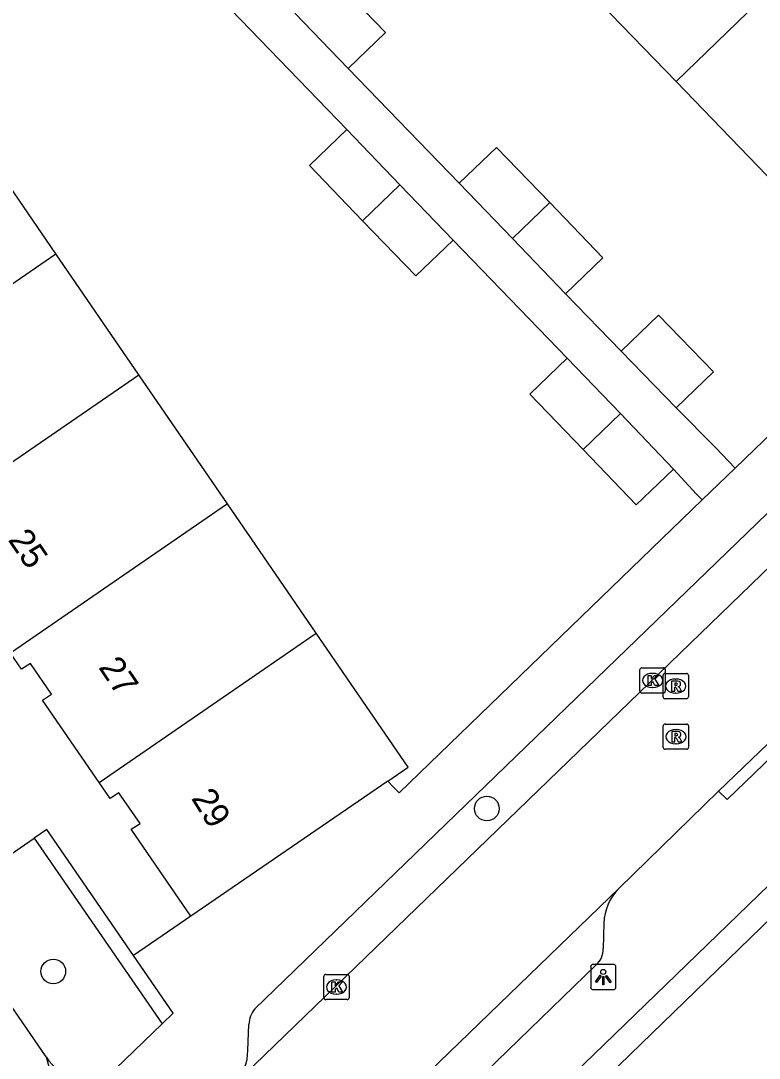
# Model space of a CAD drawing. Extents: x 157466 to 158888, y 383063 to 384677.
# Drawn here: x 158261.42 to 158290.63, y 383911.68 to 383952.73 of the extents above; entities that cross this region are included whole.
import ezdxf

# ---------------------------------------------------------------- set-up
doc = ezdxf.new("R2010")
doc.units = 0
for name, color, linetype in [('IMGEO_Boom', 7, 'Continuous'), ('IMGEO_Groenvoorziening', 7, 'Continuous'), ('IMGEO_Hek', 7, 'Continuous'), ('IMGEO_Kolk', 7, 'Continuous'), ('IMGEO_Lichtpunt', 7, 'Continuous'), ('IMGEO_Muur', 7, 'Continuous'), ('IMGEO_Pand', 7, 'Continuous'), ('IMGEO_Pand_nummerreeks', 7, 'Continuous'), ('IMGEO_Rijbaan_lokaal_open', 7, 'Continuous'), ('IMGEO_Rioolput', 7, 'Continuous'), ('IMGEO_Voetpad_open', 7, 'Continuous')]:
    doc.layers.add(name, color=color, linetype=linetype)

msp = doc.modelspace()

# ---------------------------------------------------------------- linework, layer by layer
at = {"layer": 'IMGEO_Boom'}
for centre in [(158279.853, 383921.563), (158262.703, 383915.118)]:
    msp.add_circle(centre, 0.489, dxfattribs=at)
at = {"layer": 'IMGEO_Groenvoorziening'}
msp.add_lwpolyline([(158261.953, 383920.395), (158267.005, 383913.049)], dxfattribs=at)
at = {"layer": 'IMGEO_Hek'}
for points in [[(158274.313, 383948.43), (158268.592, 383954.358)], [(158278.756, 383946.3), (158274.362, 383950.848)], [(158283.03, 383939.38), (158278.519, 383944.057)], [(158285.17, 383939.665), (158282.968, 383941.931)], [(158288.893, 383935.843), (158287.339, 383937.422)], [(158287.239, 383934.997), (158288.151, 383934.006)], [(158288.372, 383933.777), (158289.678, 383935.032)], [(158275.933, 383922.648), (158276.163, 383922.411)]]:
    msp.add_lwpolyline(points, dxfattribs=at)
at = {"layer": 'IMGEO_Kolk'}
for p, q in [((158285.908, 383926.206), (158285.908, 383927.058)), ((158285.983, 383927.132), (158286.835, 383927.132)), ((158286.909, 383927.058), (158286.909, 383926.206)), ((158286.396, 383926.912), (158286.421, 383926.912)), ((158286.419, 383926.352), (158286.394, 383926.352)), ((158286.835, 383926.132), (158285.983, 383926.132)), ((158273.405, 383914.076), (158273.405, 383914.928)), ((158273.48, 383915.002), (158274.332, 383915.002)), ((158273.893, 383914.782), (158273.918, 383914.782)), ((158274.406, 383914.928), (158274.406, 383914.076)), ((158274.332, 383914.002), (158273.48, 383914.002)), ((158273.916, 383914.222), (158273.891, 383914.222))]:
    msp.add_line(p, q, dxfattribs=at)
for points in [[(158285.908, 383926.206), (158285.908, 383927.058)], [(158285.983, 383927.132), (158286.835, 383927.132)], [(158286.909, 383927.058), (158286.909, 383926.206)], [(158286.229, 383926.832), (158286.352, 383926.832), (158286.352, 383926.681), (158286.482, 383926.832), (158286.646, 383926.832), (158286.5, 383926.681), (158286.653, 383926.432), (158286.501, 383926.432), (158286.416, 383926.596), (158286.352, 383926.529), (158286.352, 383926.432), (158286.229, 383926.432), (158286.229, 383926.832)], [(158286.835, 383926.132), (158285.983, 383926.132)], [(158273.405, 383914.076), (158273.405, 383914.928)], [(158273.48, 383915.002), (158274.332, 383915.002)], [(158273.726, 383914.702), (158273.849, 383914.702), (158273.849, 383914.551), (158273.979, 383914.702), (158274.143, 383914.702), (158273.997, 383914.551), (158274.15, 383914.302), (158273.998, 383914.302), (158273.913, 383914.466), (158273.849, 383914.399), (158273.849, 383914.302), (158273.726, 383914.302), (158273.726, 383914.702)], [(158274.406, 383914.928), (158274.406, 383914.076)], [(158274.332, 383914.002), (158273.48, 383914.002)]]:
    msp.add_lwpolyline(points, dxfattribs=at)
for centre, start, end in [((158285.985, 383927.056), 91.552, 178.448), ((158285.985, 383927.056), 91.552, 178.448), ((158286.833, 383927.056), 1.552, 88.448), ((158286.833, 383927.056), 1.552, 88.448), ((158285.985, 383926.208), 181.552, 268.448), ((158285.985, 383926.208), 181.552, 268.448), ((158286.833, 383926.208), 271.552, 358.448), ((158286.833, 383926.208), 271.552, 358.448), ((158273.482, 383914.926), 91.552, 178.448), ((158273.482, 383914.926), 91.552, 178.448), ((158274.33, 383914.926), 1.552, 88.448), ((158274.33, 383914.926), 1.552, 88.448), ((158273.482, 383914.078), 181.552, 268.448), ((158273.482, 383914.078), 181.552, 268.448), ((158274.33, 383914.078), 271.552, 358.448), ((158274.33, 383914.078), 271.552, 358.448)]:
    msp.add_arc(centre, 0.0765, start, end, dxfattribs=at)
for centre, major_axis, ratio, start_param, end_param in [((158286.395, 383926.632), (-0.387, 0.002), 0.722429, 4.712389, 7.853982), ((158286.42, 383926.632), (-0.39, 0.002), 0.717154, 1.570796, 4.712389), ((158273.892, 383914.502), (-0.387, 0.002), 0.722429, 4.712389, 7.853982), ((158273.917, 383914.502), (-0.39, 0.002), 0.717154, 1.570796, 4.712389)]:
    msp.add_ellipse(centre, major_axis=major_axis, ratio=ratio, start_param=start_param, end_param=end_param, dxfattribs=at)
at = {"layer": 'IMGEO_Lichtpunt'}
for p, q in [((158283.96, 383915.301), (158283.96, 383914.494)), ((158283.96, 383915.301), (158283.96, 383914.494)), ((158284.862, 383915.396), (158284.054, 383915.396)), ((158284.862, 383915.396), (158284.054, 383915.396)), ((158284.956, 383914.494), (158284.956, 383915.301)), ((158284.956, 383914.494), (158284.956, 383915.301)), ((158284.054, 383914.4), (158284.862, 383914.4)), ((158284.054, 383914.4), (158284.862, 383914.4))]:
    msp.add_line(p, q, dxfattribs=at)
for points in [[(158284.334, 383914.965), (158284.373, 383914.937), (158284.185, 383914.675), (158284.147, 383914.702), (158284.334, 383914.965)], [(158284.436, 383914.917), (158284.483, 383914.917), (158284.483, 383914.595), (158284.436, 383914.595), (158284.436, 383914.917)], [(158284.546, 383914.937), (158284.584, 383914.964), (158284.771, 383914.702), (158284.732, 383914.674), (158284.546, 383914.937)]]:
    msp.add_lwpolyline(points, dxfattribs=at)
msp.add_circle((158284.459, 383915.099), 0.0994, dxfattribs=at)
for centre, start, end in [((158284.054, 383915.301), 90, 180), ((158284.054, 383915.301), 90, 180), ((158284.862, 383915.301), 0, 90), ((158284.862, 383915.301), 0, 90), ((158284.054, 383914.494), 180, 270), ((158284.054, 383914.494), 180, 270), ((158284.862, 383914.494), 270, 0), ((158284.862, 383914.494), 270, 360)]:
    msp.add_arc(centre, 0.0946, start, end, dxfattribs=at)
at = {"layer": 'IMGEO_Muur'}
for points in [[(158296.116, 383941.245), (158289.678, 383935.032)], [(158289.678, 383935.032), (158288.893, 383935.843)], [(158288.151, 383934.006), (158288.372, 383933.777)], [(158288.372, 383933.777), (158276.385, 383922.181), (158276.163, 383922.411)], [(158284.22, 383910.566), (158291.136, 383917.275), (158291.279, 383917.066)]]:
    msp.add_lwpolyline(points, dxfattribs=at)
at = {"layer": 'IMGEO_Pand'}
for points in [[(158287.336, 383950.324), (158294.194, 383956.976)], [(158283.026, 383954.781), (158287.336, 383950.324)], [(158274.362, 383950.848), (158275.84, 383952.268), (158273.737, 383954.456)], [(158272.26, 383953.034), (158274.362, 383950.848)], [(158262.805, 383943.511), (158259.324, 383948.584), (158259.241, 383948.527), (158258.029, 383950.299)], [(158287.336, 383950.324), (158291.646, 383945.868)], [(158274.313, 383948.43), (158272.836, 383947.008), (158274.939, 383944.821)], [(158276.416, 383946.243), (158274.313, 383948.43)], [(158282.339, 383945.537), (158280.231, 383947.723), (158278.756, 383946.3)], [(158278.756, 383946.3), (158280.862, 383944.116)], [(158276.416, 383946.243), (158274.939, 383944.821)], [(158278.519, 383944.057), (158276.416, 383946.243)], [(158280.862, 383944.116), (158282.339, 383945.537)], [(158282.968, 383941.931), (158284.444, 383943.354), (158282.339, 383945.537)], [(158274.939, 383944.821), (158277.041, 383942.636), (158278.519, 383944.057)], [(158280.862, 383944.116), (158282.968, 383941.931)], [(158254.2, 383937.593), (158262.805, 383943.511)], [(158266.088, 383938.729), (158262.805, 383943.511)], [(158287.339, 383937.422), (158288.813, 383938.847), (158286.644, 383941.09), (158285.17, 383939.665)], [(158283.03, 383939.38), (158281.552, 383937.96), (158283.658, 383935.767)], [(158285.135, 383937.189), (158283.03, 383939.38)], [(158285.17, 383939.665), (158287.339, 383937.422)], [(158257.496, 383932.82), (158266.088, 383938.729)], [(158269.597, 383933.617), (158266.088, 383938.729)], [(158283.658, 383935.767), (158285.135, 383937.189)], [(158287.239, 383934.997), (158285.135, 383937.189)], [(158283.658, 383935.767), (158285.76, 383933.577), (158287.239, 383934.997)], [(158269.597, 383933.617), (158261.008, 383927.71)], [(158273.105, 383928.506), (158269.597, 383933.617)], [(158264.514, 383922.598), (158273.105, 383928.506)], [(158275.933, 383922.648), (158276.744, 383923.205), (158273.105, 383928.506)], [(158264.514, 383922.598), (158262.283, 383925.849), (158262.63, 383926.086), (158261.797, 383927.302), (158261.446, 383927.073), (158261.008, 383927.71)], [(158268.145, 383917.309), (158265.788, 383920.741), (158266.141, 383920.969), (158265.303, 383922.191), (158264.948, 383921.966), (158264.514, 383922.598)], [(158275.933, 383922.648), (158268.145, 383917.309)]]:
    msp.add_lwpolyline(points, dxfattribs=at)
at = {"layer": 'IMGEO_Rijbaan_lokaal_open'}
for points in [[(158304.727, 383944.387), (158269.861, 383910.649)], [(158289.013, 383922.255), (158292.272, 383925.376)], [(158285.084, 383918.414), (158289.013, 383922.255)], [(158273.225, 383906.942), (158285.084, 383918.414)]]:
    msp.add_lwpolyline(points, dxfattribs=at)
at = {"layer": 'IMGEO_Rioolput'}
for p, q in [((158286.822, 383925.982), (158286.822, 383926.834)), ((158286.897, 383926.908), (158287.749, 383926.908)), ((158287.31, 383926.688), (158287.335, 383926.688)), ((158287.823, 383926.834), (158287.823, 383925.982)), ((158287.749, 383925.908), (158286.897, 383925.908)), ((158287.333, 383926.128), (158287.308, 383926.128)), ((158286.83, 383923.982), (158286.83, 383924.834)), ((158286.905, 383924.908), (158287.757, 383924.908)), ((158287.318, 383924.688), (158287.343, 383924.688)), ((158287.831, 383924.834), (158287.831, 383923.982)), ((158287.341, 383924.128), (158287.316, 383924.128)), ((158287.757, 383923.908), (158286.905, 383923.908))]:
    msp.add_line(p, q, dxfattribs=at)
for points in [[(158286.822, 383925.982), (158286.822, 383926.834)], [(158286.897, 383926.908), (158287.749, 383926.908)], [(158287.411, 383926.606), (158287.159, 383926.608), (158287.159, 383926.208)], [(158287.823, 383926.834), (158287.823, 383925.982)], [(158287.159, 383926.208), (158287.283, 383926.208), (158287.283, 383926.37), (158287.294, 383926.37)], [(158287.337, 383926.527), (158287.283, 383926.527), (158287.283, 383926.446)], [(158287.283, 383926.446), (158287.335, 383926.446)], [(158287.341, 383926.341), (158287.412, 383926.208), (158287.552, 383926.208), (158287.487, 383926.334)], [(158287.749, 383925.908), (158286.897, 383925.908)], [(158286.83, 383923.982), (158286.83, 383924.834)], [(158286.905, 383924.908), (158287.757, 383924.908)], [(158287.419, 383924.606), (158287.167, 383924.608), (158287.167, 383924.208)], [(158287.345, 383924.527), (158287.291, 383924.527), (158287.291, 383924.446)], [(158287.831, 383924.834), (158287.831, 383923.982)], [(158287.167, 383924.208), (158287.291, 383924.208), (158287.291, 383924.37), (158287.302, 383924.37)], [(158287.291, 383924.446), (158287.343, 383924.446)], [(158287.349, 383924.341), (158287.42, 383924.208), (158287.56, 383924.208), (158287.495, 383924.334)], [(158287.757, 383923.908), (158286.905, 383923.908)]]:
    msp.add_lwpolyline(points, dxfattribs=at)
for centre, radius, start, end in [((158286.899, 383926.832), 0.0765, 91.552, 178.448), ((158286.899, 383926.832), 0.0765, 91.552, 178.448), ((158287.41, 383926.496), 0.109, 350.3612, 89.416), ((158287.747, 383926.832), 0.0765, 1.552, 88.448), ((158287.747, 383926.832), 0.0765, 1.552, 88.448), ((158287.293, 383926.317), 0.0533, 26.0293, 88.6989), ((158287.319, 383926.635), 0.19, 274.7715, 282.9687), ((158287.343, 383926.431), 0.0964, 77.0061, 93.1865), ((158287.357, 383926.488), 0.0378, 276.6634, 79.6772), ((158287.408, 383926.496), 0.112, 277.5842, 350.9817), ((158287.392, 383926.281), 0.108, 29.5134, 73.7905), ((158286.899, 383925.984), 0.0765, 181.552, 268.448), ((158286.899, 383925.984), 0.0765, 181.552, 268.448), ((158287.747, 383925.984), 0.0765, 271.552, 358.448), ((158287.747, 383925.984), 0.0765, 271.552, 358.448), ((158286.907, 383924.832), 0.0765, 91.552, 178.448), ((158286.907, 383924.832), 0.0765, 91.552, 178.448), ((158287.351, 383924.431), 0.0964, 77.0061, 93.1865), ((158287.365, 383924.488), 0.0378, 276.6634, 79.6772), ((158287.418, 383924.496), 0.109, 350.3612, 89.416), ((158287.755, 383924.832), 0.0765, 1.552, 88.448), ((158287.755, 383924.832), 0.0765, 1.552, 88.448), ((158287.301, 383924.317), 0.0533, 26.0293, 88.6989), ((158287.327, 383924.635), 0.19, 274.7715, 282.9687), ((158287.416, 383924.496), 0.112, 277.5842, 350.9817), ((158287.4, 383924.281), 0.108, 29.5134, 73.7905), ((158286.907, 383923.984), 0.0765, 181.552, 268.448), ((158286.907, 383923.984), 0.0765, 181.552, 268.448), ((158287.755, 383923.984), 0.0765, 271.552, 358.448), ((158287.755, 383923.984), 0.0765, 271.552, 358.448)]:
    msp.add_arc(centre, radius, start, end, dxfattribs=at)
for centre, major_axis, ratio, start_param, end_param in [((158287.309, 383926.408), (-0.387, 0.002), 0.722429, 4.712389, 7.853982), ((158287.334, 383926.408), (-0.39, 0.002), 0.717154, 1.570796, 4.712389), ((158287.317, 383924.408), (-0.387, 0.002), 0.722429, 4.712389, 7.853982), ((158287.342, 383924.408), (-0.39, 0.002), 0.717154, 1.570796, 4.712389)]:
    msp.add_ellipse(centre, major_axis=major_axis, ratio=ratio, start_param=start_param, end_param=end_param, dxfattribs=at)
at = {"layer": 'IMGEO_Voetpad_open'}
for points in [[(158268.592, 383954.358), (158274.313, 383948.43)], [(158278.756, 383946.3), (158274.362, 383950.848)], [(158276.775, 383904.762), (158317.838, 383944.503)], [(158278.519, 383944.057), (158283.03, 383939.38)], [(158270.677, 383913.637), (158301.671, 383943.614)], [(158285.17, 383939.665), (158282.968, 383941.931)], [(158296.116, 383941.245), (158289.678, 383935.032)], [(158289.678, 383935.032), (158288.893, 383935.843), (158287.339, 383937.422)], [(158287.239, 383934.997), (158288.151, 383934.006), (158288.372, 383933.777)], [(158289.678, 383935.032), (158288.372, 383933.777)], [(158288.372, 383933.777), (158276.385, 383922.181), (158276.163, 383922.411), (158275.933, 383922.648)], [(158292.272, 383925.376), (158292.602, 383925.042), (158289.361, 383921.923), (158289.013, 383922.255)], [(158265.874, 383915.752), (158262.448, 383920.735), (158261.953, 383920.395)], [(158258.223, 383917.836), (158261.953, 383920.395)], [(158262.42, 383911.739), (158258.223, 383917.836)], [(158268.145, 383917.309), (158265.874, 383915.752)], [(158285.12, 383909.66), (158284.22, 383910.566), (158291.136, 383917.275), (158291.279, 383917.066)], [(158284.475, 383917.027), (158284.452, 383916.022)], [(158267.005, 383913.049), (158267.442, 383913.472), (158265.874, 383915.752)], [(158284.168, 383915.371), (158276.332, 383907.766)], [(158267.005, 383913.049), (158265.16, 383911.261)], [(158270.399, 383912.004), (158270.445, 383913.025)], [(158262.42, 383911.739), (158263.666, 383907.185)]]:
    msp.add_lwpolyline(points, dxfattribs=at)
for centre, radius, start, end in [((158286.556, 383916.941), 2.083, 134.9689, 177.6207), ((158283.64, 383915.989), 0.812, 310.5068, 2.3545), ((158271.37, 383913.024), 0.925, 138.525, 179.9531), ((158268.497, 383911.975), 1.902, 315.8117, 0.8774), ((158264.005, 383912.734), 1.871, 212.1065, 308.1018)]:
    msp.add_arc(centre, radius, start, end, dxfattribs=at)

# ---------------------------------------------------------------- texts
at = {"layer": 'IMGEO_Pand_nummerreeks'}
for s, rotation, p in [('25', 304.2404, (158260.887, 383932.196)), ('27', 303.8219, (158264.47, 383927.15)), ('29', 301.8341, (158268.142, 383921.97))]:
    msp.add_text(s, height=1, rotation=rotation, dxfattribs=at).set_placement(p)

doc.saveas('drawing.dxf')
